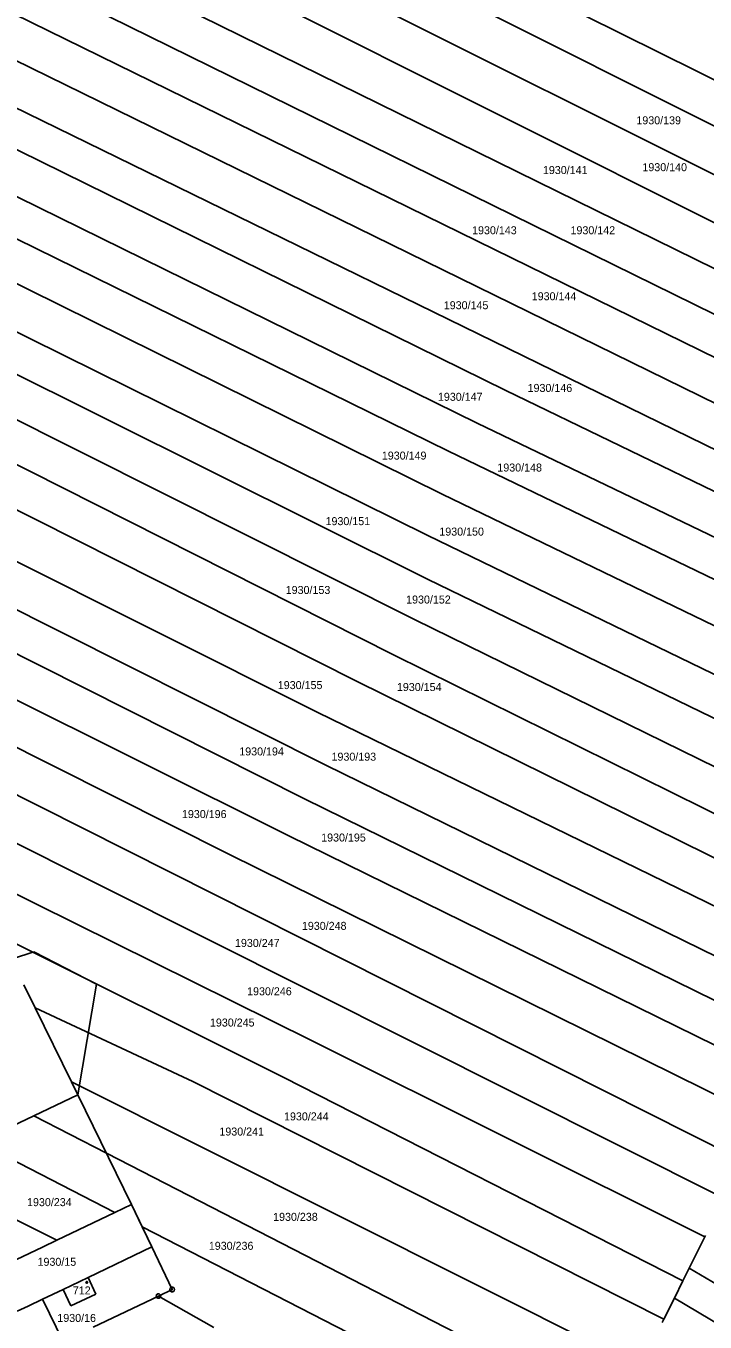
# Model space of a CAD drawing. Extents: x -580630 to -576196, y -1189024 to -1183567.
# Drawn here: x -578538.6 to -578394.2, y -1185364 to -1185088.7 of the extents above; entities that cross this region are included whole.
import ezdxf

# ---------------------------------------------------------------- set-up
doc = ezdxf.new("R2010")
doc.units = 0
for name, color, linetype in [('Vrstva 1', 7, 'Continuous'), ('Vrstva 18', 7, 'Continuous'), ('Vrstva 19', 7, 'Continuous'), ('Vrstva 24', 7, 'Continuous'), ('Vrstva 25', 7, 'Continuous'), ('Vrstva 6', 7, 'Continuous'), ('Vrstva 63', 7, 'Continuous')]:
    doc.layers.add(name, color=color, linetype=linetype)

msp = doc.modelspace()

# ---------------------------------------------------------------- linework, layer by layer
at = {"layer": 'Vrstva 1'}
for p, q in [((-578536.63, -1185297.27), (-578539.02, -1185292.41)), ((-578528.92, -1185312.98), (-578536.63, -1185297.27)), ((-578527.56, -1185315.75), (-578528.92, -1185312.98)), ((-578527.56, -1185315.75), (-578536.95, -1185320.22)), ((-578536.95, -1185320.22), (-578546.26, -1185324.65)), ((-578516.13, -1185339.1), (-578519.71, -1185340.8)), ((-578513.87, -1185343.8), (-578516.13, -1185339.1)), ((-578519.71, -1185340.8), (-578532.03, -1185346.66)), ((-578511.82, -1185348.06), (-578513.87, -1185343.8)), ((-578532.03, -1185346.66), (-578535.09, -1185348.12)), ((-578525.37, -1185354.55), (-578511.82, -1185348.06)), ((-578507.52, -1185357.14), (-578511.82, -1185348.06)), ((-578535.09, -1185348.12), (-578546.05, -1185353.34)), ((-578530.7, -1185357.14), (-578525.37, -1185354.55)), ((-578525.37, -1185354.55), (-578523.73, -1185358.12)), ((-578535.05, -1185359.15), (-578530.7, -1185357.14)), ((-578529.04, -1185360.62), (-578530.7, -1185357.14)), ((-578523.73, -1185358.12), (-578529.04, -1185360.62)), ((-578524.3, -1185365.13), (-578510.44, -1185358.53)), ((-578510.44, -1185358.53), (-578507.52, -1185357.14)), ((-578510.44, -1185358.53), (-578498.66, -1185365.18)), ((-578538.13, -1185360.66), (-578540.5, -1185361.75)), ((-578535.05, -1185359.15), (-578538.13, -1185360.66)), ((-578530.71, -1185368.16), (-578535.05, -1185359.15))]:
    msp.add_line(p, q, dxfattribs=at)
at = {"layer": 'Vrstva 24'}
for p, q in [((-578510.56, -1185358.53), (-578510.32, -1185358.53)), ((-578507.64, -1185357.14), (-578507.4, -1185357.14))]:
    msp.add_line(p, q, dxfattribs=at)
for points in [[(-578510.29, -1185358.05), (-578510.04, -1185358.23), (-578509.94, -1185358.52), (-578510.04, -1185358.81), (-578510.29, -1185358.99), (-578510.6, -1185358.99), (-578510.85, -1185358.81), (-578510.95, -1185358.52), (-578510.85, -1185358.23), (-578510.6, -1185358.05)], [(-578507.37, -1185356.66), (-578507.12, -1185356.84), (-578507.02, -1185357.13), (-578507.12, -1185357.42), (-578507.37, -1185357.6), (-578507.68, -1185357.6), (-578507.93, -1185357.42), (-578508.03, -1185357.13), (-578507.93, -1185356.84), (-578507.68, -1185356.66)]]:
    msp.add_lwpolyline(points, close=True, dxfattribs=at)
at = {"layer": 'Vrstva 25'}
msp.add_lwpolyline([(-578525.57, -1185355.45), (-578525.48, -1185355.6), (-578525.57, -1185355.75), (-578525.75, -1185355.75), (-578525.84, -1185355.6), (-578525.75, -1185355.45)], close=True, dxfattribs=at)
at = {"layer": 'Vrstva 6'}
for p, q in [((-578482.04, -1185055.56), (-578288.02, -1185151.96)), ((-578494.06, -1185058.95), (-578292.11, -1185160.22)), ((-578507.44, -1185062.71), (-578296.27, -1185168.33)), ((-578520.38, -1185066.35), (-578300.43, -1185176.45)), ((-578304.17, -1185183.56), (-578534.48, -1185070.32)), ((-578542.49, -1185076.06), (-578308, -1185191.41)), ((-578545.2, -1185084.18), (-578311.69, -1185198.59)), ((-578547.97, -1185092.47), (-578315.82, -1185206.24)), ((-578550.87, -1185101.17), (-578319.9, -1185213.98)), ((-578553.39, -1185108.7), (-578436.6, -1185166.13)), ((-578556.24, -1185117.25), (-578442.69, -1185173.04)), ((-578558.67, -1185125.06), (-578448.78, -1185178.99)), ((-578561.22, -1185133.29), (-578450.1, -1185188.13)), ((-578563.97, -1185142.12), (-578453.15, -1185196.97)), ((-578566.39, -1185149.9), (-578453.25, -1185206.21)), ((-578568.95, -1185158.12), (-578455.99, -1185214.75)), ((-578571.47, -1185166.25), (-578460.46, -1185222.26)), ((-578436.6, -1185166.13), (-578323.41, -1185220.95)), ((-578442.69, -1185173.04), (-578327.41, -1185228.48)), ((-578574.07, -1185174.61), (-578468.17, -1185227.95)), ((-578331.46, -1185235.62), (-578448.78, -1185178.99)), ((-578476.7, -1185234.45), (-578577.09, -1185184.32)), ((-578335.91, -1185243.45), (-578450.1, -1185188.13)), ((-578579.72, -1185193.12), (-578474.86, -1185245.7)), ((-578340.52, -1185251.58), (-578453.15, -1185196.97)), ((-578582.13, -1185201.16), (-578479.4, -1185252.91)), ((-578344.71, -1185258.95), (-578453.25, -1185206.21)), ((-578584.76, -1185209.94), (-578482.75, -1185260.73)), ((-578349.36, -1185267.14), (-578455.99, -1185214.75)), ((-578587.3, -1185218.43), (-578495.64, -1185264.59)), ((-578460.46, -1185222.26), (-578353.85, -1185275.05)), ((-578385.82, -1185329.97), (-578589.92, -1185227.18)), ((-578468.17, -1185227.95), (-578358.09, -1185282.33)), ((-578362.64, -1185290.16), (-578476.7, -1185234.45)), ((-578592.65, -1185236.31), (-578390.26, -1185337.74)), ((-578477.89, -1185304.22), (-578595.53, -1185245.95)), ((-578474.86, -1185245.7), (-578367.45, -1185298.42)), ((-578479.4, -1185252.91), (-578371.75, -1185305.79)), ((-578598.19, -1185255), (-578483.77, -1185312.07)), ((-578482.75, -1185260.73), (-578376.04, -1185313.17)), ((-578495.64, -1185264.59), (-578380.77, -1185321.31)), ((-578503.12, -1185312.92), (-578536.63, -1185297.27)), ((-578394.32, -1185345.94), (-578477.89, -1185304.22)), ((-578483.77, -1185312.07), (-578398.96, -1185355.32)), ((-578408, -1185373.55), (-578528.92, -1185312.98)), ((-578402.98, -1185363.42), (-578503.12, -1185312.92)), ((-578536.95, -1185320.22), (-578521.49, -1185328.16)), ((-578544.68, -1185327.98), (-578519.71, -1185340.8)), ((-578521.49, -1185328.16), (-578413.09, -1185383.82)), ((-578555.27, -1185335.06), (-578536.98, -1185344.16)), ((-578536.98, -1185344.16), (-578532.03, -1185346.66)), ((-578513.87, -1185343.8), (-578417.73, -1185393.18)), ((-578397.62, -1185352.61), (-578394.32, -1185345.94)), ((-578394.32, -1185345.94), (-578394.16, -1185345.62)), ((-578398.96, -1185355.32), (-578397.62, -1185352.61)), ((-578397.62, -1185352.61), (-578346.26, -1185382.85)), ((-578400.77, -1185358.96), (-578398.96, -1185355.32)), ((-578402.98, -1185363.42), (-578400.77, -1185358.96)), ((-578400.77, -1185358.96), (-578350, -1185389.06)), ((-578403.33, -1185364.12), (-578402.98, -1185363.42))]:
    msp.add_line(p, q, dxfattribs=at)
at = {"layer": 'Vrstva 63'}
for p, q in [((-578541.472, -1185286.855), (-578536.926, -1185285.372)), ((-578536.926, -1185285.372), (-578523.586, -1185292.293)), ((-578523.586, -1185292.293), (-578527.56, -1185315.75)), ((-578527.56, -1185315.75), (-578516.13, -1185339.1)), ((-578516.13, -1185339.1), (-578511.82, -1185348.06)), ((-578511.82, -1185348.06), (-578507.52, -1185357.14)), ((-578507.52, -1185357.14), (-578510.44, -1185358.53)), ((-578510.44, -1185358.53), (-578498.66, -1185365.18))]:
    msp.add_line(p, q, dxfattribs=at)

# ---------------------------------------------------------------- texts
at = {"layer": 'Vrstva 18'}
for s, p in [('1930/139', (-578408.846, -1185109.58)), ('1930/141', (-578428.711, -1185120.15)), ('1930/140', (-578407.566, -1185119.54)), ('1930/143', (-578443.766, -1185132.94)), ('1930/142', (-578422.842, -1185132.94)), ('1930/144', (-578431.089, -1185146.96)), ('1930/145', (-578449.786, -1185148.87)), ('1930/146', (-578431.969, -1185166.44)), ('1930/147', (-578451.029, -1185168.32)), ('1930/149', (-578462.949, -1185180.81)), ('1930/148', (-578438.399, -1185183.35)), ('1930/151', (-578474.918, -1185194.74)), ('1930/150', (-578450.732, -1185196.96)), ('1930/153', (-578483.383, -1185209.36)), ('1930/152', (-578457.789, -1185211.39)), ('1930/155', (-578485.063, -1185229.57)), ('1930/154', (-578459.746, -1185229.98)), ('1930/194', (-578493.259, -1185243.66)), ('1930/193', (-578473.646, -1185244.78)), ('1930/196', (-578505.439, -1185256.97)), ('1930/195', (-578475.846, -1185261.95)), ('1930/248', (-578479.941, -1185280.72)), ('1930/247', (-578494.17, -1185284.35)), ('1930/246', (-578491.59, -1185294.62)), ('1930/245', (-578499.487, -1185301.26)), ('1930/244', (-578483.74, -1185321.2)), ('1930/241', (-578497.482, -1185324.42)), ('1930/234', (-578538.367, -1185339.42)), ('1930/238', (-578486.058, -1185342.54)), ('1930/236', (-578499.727, -1185348.69)), ('1930/15', (-578536.136, -1185352.09)), ('1930/16', (-578531.929, -1185364.02))]:
    msp.add_text(s, height=1.7, dxfattribs=at).set_placement(p)
at = {"layer": 'Vrstva 19'}
msp.add_text('712', height=1.7, dxfattribs=at).set_placement((-578528.64, -1185358.18))

doc.saveas('drawing.dxf')
